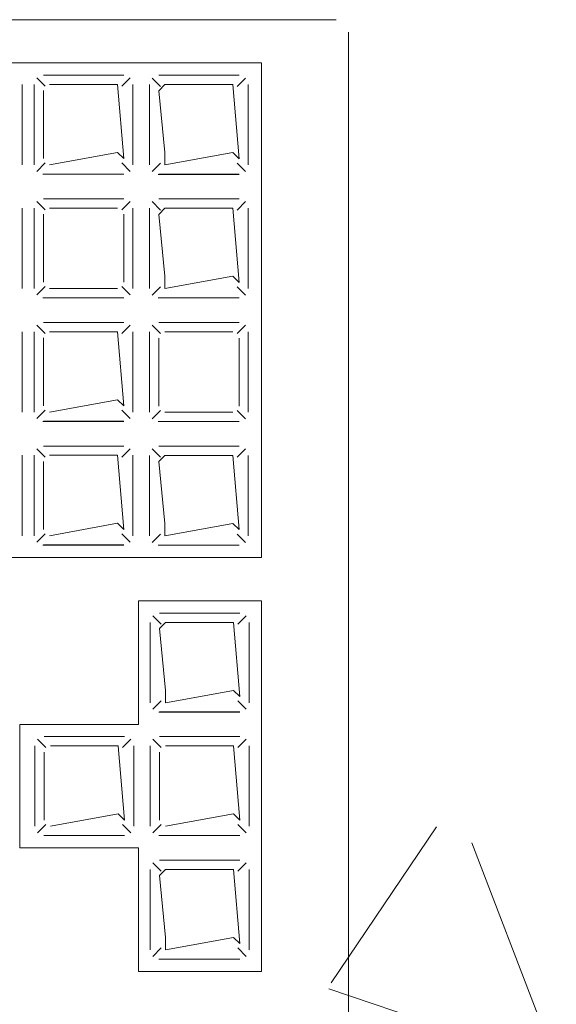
# Model space of a CAD drawing. Header units: feet. Extents: x 8 to 127, y 6 to 90.
# Tile 257 of 538: x 15.6938 to 15.7372, y 83.801 to 83.8806. Entities that reach past the tile are written whole.
import ezdxf

# ---------------------------------------------------------------- set-up
doc = ezdxf.new("R2010")
doc.units = ezdxf.units.FT
doc.header["$MEASUREMENT"] = 0
doc.layers.add('MOBILARIO', color=8, linetype='Continuous')
doc.layers.add('NO ESPESSURA', color=250, linetype='Continuous')

msp = doc.modelspace()

# ---------------------------------------------------------------- linework, layer by layer
at = {"layer": 'MOBILARIO', "lineweight": 5}
for p, q in [((15.719408, 83.880635), (15.641408, 83.880635)), ((15.719408, 83.880635), (15.641408, 83.880635)), ((15.720408, 83.651635), (15.720408, 83.879635)), ((15.720408, 83.651635), (15.720408, 83.879635)), ((15.666408, 83.877135), (15.713364, 83.877135)), ((15.666408, 83.877135), (15.713364, 83.877135)), ((15.713364, 83.877135), (15.713364, 83.837135)), ((15.713364, 83.877135), (15.713364, 83.837135)), ((15.702205, 83.876147), (15.695705, 83.876147)), ((15.702205, 83.876147), (15.695705, 83.876147)), ((15.711539, 83.876135), (15.705039, 83.876135)), ((15.711539, 83.876135), (15.705039, 83.876135)), ((15.693979, 83.868897), (15.693979, 83.875397)), ((15.693979, 83.868897), (15.693979, 83.875397)), ((15.694955, 83.875397), (15.694955, 83.868897)), ((15.694955, 83.875397), (15.694955, 83.868897)), ((15.695852, 83.875251), (15.695175, 83.875928)), ((15.695852, 83.875251), (15.695175, 83.875928)), ((15.701705, 83.875397), (15.696205, 83.875397)), ((15.701705, 83.875397), (15.696205, 83.875397)), ((15.702205, 83.869397), (15.701705, 83.875397)), ((15.702205, 83.869397), (15.701705, 83.875397)), ((15.702059, 83.875251), (15.702736, 83.875928)), ((15.702059, 83.875251), (15.702736, 83.875928)), ((15.702955, 83.868897), (15.702955, 83.875397)), ((15.702955, 83.868897), (15.702955, 83.875397)), ((15.704289, 83.875385), (15.704289, 83.868885)), ((15.704289, 83.875385), (15.704289, 83.868885)), ((15.705186, 83.875239), (15.704509, 83.875916)), ((15.705186, 83.875239), (15.704509, 83.875916)), ((15.705539, 83.875385), (15.705039, 83.874885)), ((15.705539, 83.875385), (15.705039, 83.874885)), ((15.711039, 83.875385), (15.705539, 83.875385)), ((15.711039, 83.875385), (15.705539, 83.875385)), ((15.711539, 83.869385), (15.711039, 83.875385)), ((15.711539, 83.869385), (15.711039, 83.875385)), ((15.711393, 83.875239), (15.71207, 83.875916)), ((15.711393, 83.875239), (15.71207, 83.875916)), ((15.712289, 83.868885), (15.712289, 83.875385)), ((15.712289, 83.868885), (15.712289, 83.875385)), ((15.695705, 83.874897), (15.695705, 83.869397)), ((15.695705, 83.874897), (15.695705, 83.869397)), ((15.705039, 83.874885), (15.705539, 83.869885)), ((15.705039, 83.874885), (15.705539, 83.869885)), ((15.696205, 83.868897), (15.701705, 83.869897)), ((15.696205, 83.868897), (15.701705, 83.869897)), ((15.701705, 83.869897), (15.702205, 83.869397)), ((15.701705, 83.869897), (15.702205, 83.869397)), ((15.705539, 83.869885), (15.705539, 83.868885)), ((15.705539, 83.868885), (15.711039, 83.869885)), ((15.705539, 83.869885), (15.705539, 83.868885)), ((15.705539, 83.868885), (15.711039, 83.869885)), ((15.711039, 83.869885), (15.711539, 83.869385)), ((15.711039, 83.869885), (15.711539, 83.869385)), ((15.695852, 83.869044), (15.695175, 83.868367)), ((15.695852, 83.869044), (15.695175, 83.868367)), ((15.702059, 83.869044), (15.702736, 83.868367)), ((15.702059, 83.869044), (15.702736, 83.868367)), ((15.705186, 83.869032), (15.704509, 83.868355)), ((15.705186, 83.869032), (15.704509, 83.868355)), ((15.711393, 83.869032), (15.71207, 83.868355)), ((15.711393, 83.869032), (15.71207, 83.868355)), ((15.695669, 83.868135), (15.702214, 83.868135)), ((15.695669, 83.868135), (15.702214, 83.868135)), ((15.695705, 83.868147), (15.702205, 83.868147)), ((15.695705, 83.868147), (15.702205, 83.868147)), ((15.705003, 83.868123), (15.711548, 83.868123)), ((15.705003, 83.868123), (15.711548, 83.868123)), ((15.705039, 83.868135), (15.711539, 83.868135)), ((15.705039, 83.868135), (15.711539, 83.868135)), ((15.695852, 83.865251), (15.695175, 83.865928)), ((15.695852, 83.865251), (15.695175, 83.865928)), ((15.702205, 83.866147), (15.695705, 83.866147)), ((15.702205, 83.866147), (15.695705, 83.866147)), ((15.702059, 83.865251), (15.702736, 83.865928)), ((15.702059, 83.865251), (15.702736, 83.865928)), ((15.705186, 83.865239), (15.704509, 83.865916)), ((15.705186, 83.865239), (15.704509, 83.865916)), ((15.711539, 83.866135), (15.705039, 83.866135)), ((15.711539, 83.866135), (15.705039, 83.866135)), ((15.711393, 83.865239), (15.71207, 83.865916)), ((15.711393, 83.865239), (15.71207, 83.865916)), ((15.693979, 83.858897), (15.693979, 83.865397)), ((15.693979, 83.858897), (15.693979, 83.865397)), ((15.694955, 83.865397), (15.694955, 83.858897)), ((15.694955, 83.865397), (15.694955, 83.858897)), ((15.695705, 83.864897), (15.695705, 83.859397)), ((15.695705, 83.864897), (15.695705, 83.859397)), ((15.701705, 83.865397), (15.696205, 83.865397)), ((15.701705, 83.865397), (15.696205, 83.865397)), ((15.702205, 83.859397), (15.702205, 83.864897)), ((15.702205, 83.859397), (15.702205, 83.864897)), ((15.702955, 83.858897), (15.702955, 83.865397)), ((15.702955, 83.858897), (15.702955, 83.865397)), ((15.704289, 83.865385), (15.704289, 83.858885)), ((15.704289, 83.865385), (15.704289, 83.858885)), ((15.705539, 83.865385), (15.705039, 83.864885)), ((15.705539, 83.865385), (15.705039, 83.864885)), ((15.711039, 83.865385), (15.705539, 83.865385)), ((15.711039, 83.865385), (15.705539, 83.865385)), ((15.711539, 83.859385), (15.711039, 83.865385)), ((15.711539, 83.859385), (15.711039, 83.865385)), ((15.712289, 83.858885), (15.712289, 83.865385)), ((15.712289, 83.858885), (15.712289, 83.865385)), ((15.705039, 83.864885), (15.705539, 83.859885)), ((15.705039, 83.864885), (15.705539, 83.859885)), ((15.705539, 83.859885), (15.705539, 83.858885)), ((15.705539, 83.858885), (15.711039, 83.859885)), ((15.705539, 83.859885), (15.705539, 83.858885)), ((15.705539, 83.858885), (15.711039, 83.859885)), ((15.711039, 83.859885), (15.711539, 83.859385)), ((15.711039, 83.859885), (15.711539, 83.859385)), ((15.695852, 83.859044), (15.695175, 83.858367)), ((15.695852, 83.859044), (15.695175, 83.858367)), ((15.696205, 83.858897), (15.701705, 83.858897)), ((15.696205, 83.858897), (15.701705, 83.858897)), ((15.702059, 83.859044), (15.702736, 83.858367)), ((15.702059, 83.859044), (15.702736, 83.858367)), ((15.705186, 83.859032), (15.704509, 83.858355)), ((15.705186, 83.859032), (15.704509, 83.858355)), ((15.711393, 83.859032), (15.71207, 83.858355)), ((15.711393, 83.859032), (15.71207, 83.858355)), ((15.695669, 83.858135), (15.702214, 83.858135)), ((15.695669, 83.858135), (15.702214, 83.858135)), ((15.695705, 83.858147), (15.702205, 83.858147)), ((15.695705, 83.858147), (15.702205, 83.858147)), ((15.705003, 83.858123), (15.711548, 83.858123)), ((15.705003, 83.858123), (15.711548, 83.858123)), ((15.705039, 83.858135), (15.711539, 83.858135)), ((15.705039, 83.858135), (15.711539, 83.858135)), ((15.702205, 83.856147), (15.695705, 83.856147)), ((15.702205, 83.856147), (15.695705, 83.856147)), ((15.693979, 83.848897), (15.693979, 83.855397)), ((15.693979, 83.848897), (15.693979, 83.855397)), ((15.694955, 83.855397), (15.694955, 83.848897)), ((15.694955, 83.855397), (15.694955, 83.848897)), ((15.695852, 83.855251), (15.695175, 83.855928)), ((15.695852, 83.855251), (15.695175, 83.855928)), ((15.701705, 83.855397), (15.696205, 83.855397)), ((15.701705, 83.855397), (15.696205, 83.855397)), ((15.702205, 83.849397), (15.701705, 83.855397)), ((15.702205, 83.849397), (15.701705, 83.855397)), ((15.702059, 83.855251), (15.702736, 83.855928)), ((15.702059, 83.855251), (15.702736, 83.855928)), ((15.702955, 83.848897), (15.702955, 83.855397)), ((15.702955, 83.848897), (15.702955, 83.855397)), ((15.704289, 83.855385), (15.704289, 83.848885)), ((15.704289, 83.855385), (15.704289, 83.848885)), ((15.705186, 83.855239), (15.704509, 83.855916)), ((15.705186, 83.855239), (15.704509, 83.855916)), ((15.711539, 83.856135), (15.705039, 83.856135)), ((15.711539, 83.856135), (15.705039, 83.856135)), ((15.711039, 83.855385), (15.705539, 83.855385)), ((15.711039, 83.855385), (15.705539, 83.855385)), ((15.711393, 83.855239), (15.71207, 83.855916)), ((15.711393, 83.855239), (15.71207, 83.855916)), ((15.712289, 83.848885), (15.712289, 83.855385)), ((15.712289, 83.848885), (15.712289, 83.855385)), ((15.695705, 83.854897), (15.695705, 83.849397)), ((15.695705, 83.854897), (15.695705, 83.849397)), ((15.705039, 83.854885), (15.705039, 83.849385)), ((15.705039, 83.854885), (15.705039, 83.849385)), ((15.711539, 83.849385), (15.711539, 83.854885)), ((15.711539, 83.849385), (15.711539, 83.854885)), ((15.696205, 83.848897), (15.701705, 83.849897)), ((15.696205, 83.848897), (15.701705, 83.849897)), ((15.701705, 83.849897), (15.702205, 83.849397)), ((15.701705, 83.849897), (15.702205, 83.849397)), ((15.695852, 83.849044), (15.695175, 83.848367)), ((15.695852, 83.849044), (15.695175, 83.848367)), ((15.702059, 83.849044), (15.702736, 83.848367)), ((15.702059, 83.849044), (15.702736, 83.848367)), ((15.705186, 83.849032), (15.704509, 83.848355)), ((15.705186, 83.849032), (15.704509, 83.848355)), ((15.711393, 83.849032), (15.71207, 83.848355)), ((15.711393, 83.849032), (15.71207, 83.848355)), ((15.705539, 83.848885), (15.711039, 83.848885)), ((15.705539, 83.848885), (15.711039, 83.848885)), ((15.695669, 83.848135), (15.702214, 83.848135)), ((15.695669, 83.848135), (15.702214, 83.848135)), ((15.695705, 83.848147), (15.702205, 83.848147)), ((15.695705, 83.848147), (15.702205, 83.848147)), ((15.705003, 83.848123), (15.711548, 83.848123)), ((15.705003, 83.848123), (15.711548, 83.848123)), ((15.705039, 83.848135), (15.711539, 83.848135)), ((15.705039, 83.848135), (15.711539, 83.848135)), ((15.695852, 83.845251), (15.695175, 83.845928)), ((15.695852, 83.845251), (15.695175, 83.845928)), ((15.702205, 83.846147), (15.695705, 83.846147)), ((15.702205, 83.846147), (15.695705, 83.846147)), ((15.702059, 83.845251), (15.702736, 83.845928)), ((15.702059, 83.845251), (15.702736, 83.845928)), ((15.705186, 83.845239), (15.704509, 83.845916)), ((15.705186, 83.845239), (15.704509, 83.845916)), ((15.711539, 83.846135), (15.705039, 83.846135)), ((15.711539, 83.846135), (15.705039, 83.846135)), ((15.711393, 83.845239), (15.71207, 83.845916)), ((15.711393, 83.845239), (15.71207, 83.845916)), ((15.693979, 83.838897), (15.693979, 83.845397)), ((15.693979, 83.838897), (15.693979, 83.845397)), ((15.694955, 83.845397), (15.694955, 83.838897)), ((15.694955, 83.845397), (15.694955, 83.838897)), ((15.701705, 83.845397), (15.696205, 83.845397)), ((15.701705, 83.845397), (15.696205, 83.845397)), ((15.702205, 83.839397), (15.701705, 83.845397)), ((15.702205, 83.839397), (15.701705, 83.845397)), ((15.702955, 83.838897), (15.702955, 83.845397)), ((15.702955, 83.838897), (15.702955, 83.845397)), ((15.704289, 83.845385), (15.704289, 83.838885)), ((15.704289, 83.845385), (15.704289, 83.838885)), ((15.705539, 83.845385), (15.705039, 83.844885)), ((15.705539, 83.845385), (15.705039, 83.844885)), ((15.711039, 83.845385), (15.705539, 83.845385)), ((15.711039, 83.845385), (15.705539, 83.845385)), ((15.711539, 83.839385), (15.711039, 83.845385)), ((15.711539, 83.839385), (15.711039, 83.845385)), ((15.712289, 83.838885), (15.712289, 83.845385)), ((15.712289, 83.838885), (15.712289, 83.845385)), ((15.695705, 83.844897), (15.695705, 83.839397)), ((15.695705, 83.844897), (15.695705, 83.839397)), ((15.705039, 83.844885), (15.705539, 83.839885)), ((15.705039, 83.844885), (15.705539, 83.839885)), ((15.696205, 83.838897), (15.701705, 83.839897)), ((15.696205, 83.838897), (15.701705, 83.839897)), ((15.701705, 83.839897), (15.702205, 83.839397)), ((15.701705, 83.839897), (15.702205, 83.839397)), ((15.705539, 83.839885), (15.705539, 83.838885)), ((15.705539, 83.838885), (15.711039, 83.839885)), ((15.705539, 83.839885), (15.705539, 83.838885)), ((15.705539, 83.838885), (15.711039, 83.839885)), ((15.711039, 83.839885), (15.711539, 83.839385)), ((15.711039, 83.839885), (15.711539, 83.839385)), ((15.695852, 83.839044), (15.695175, 83.838367)), ((15.695852, 83.839044), (15.695175, 83.838367)), ((15.702059, 83.839044), (15.702736, 83.838367)), ((15.702059, 83.839044), (15.702736, 83.838367)), ((15.705186, 83.839032), (15.704509, 83.838355)), ((15.705186, 83.839032), (15.704509, 83.838355)), ((15.711393, 83.839032), (15.71207, 83.838355)), ((15.711393, 83.839032), (15.71207, 83.838355)), ((15.695669, 83.838135), (15.702214, 83.838135)), ((15.695669, 83.838135), (15.702214, 83.838135)), ((15.695705, 83.838147), (15.702205, 83.838147)), ((15.695705, 83.838147), (15.702205, 83.838147)), ((15.705003, 83.838123), (15.711548, 83.838123)), ((15.705003, 83.838123), (15.711548, 83.838123)), ((15.705039, 83.838135), (15.711539, 83.838135)), ((15.705039, 83.838135), (15.711539, 83.838135)), ((15.713364, 83.837135), (15.666408, 83.837135)), ((15.713364, 83.837135), (15.666408, 83.837135)), ((15.703408, 83.823635), (15.703408, 83.833635)), ((15.703408, 83.833635), (15.713348, 83.833635)), ((15.703408, 83.823635), (15.703408, 83.833635)), ((15.703408, 83.833635), (15.713348, 83.833635)), ((15.713348, 83.833635), (15.713348, 83.803635)), ((15.713348, 83.833635), (15.713348, 83.803635)), ((15.705244, 83.831739), (15.704567, 83.832416)), ((15.705244, 83.831739), (15.704567, 83.832416)), ((15.711598, 83.832635), (15.705098, 83.832635)), ((15.711598, 83.832635), (15.705098, 83.832635)), ((15.711451, 83.831739), (15.712128, 83.832416)), ((15.711451, 83.831739), (15.712128, 83.832416)), ((15.704348, 83.831885), (15.704348, 83.825385)), ((15.704348, 83.831885), (15.704348, 83.825385)), ((15.705598, 83.831885), (15.705098, 83.831385)), ((15.705598, 83.831885), (15.705098, 83.831385)), ((15.711098, 83.831885), (15.705598, 83.831885)), ((15.711098, 83.831885), (15.705598, 83.831885)), ((15.711598, 83.825885), (15.711098, 83.831885)), ((15.711598, 83.825885), (15.711098, 83.831885)), ((15.712348, 83.825385), (15.712348, 83.831885)), ((15.712348, 83.825385), (15.712348, 83.831885)), ((15.705098, 83.831385), (15.705598, 83.826385)), ((15.705098, 83.831385), (15.705598, 83.826385)), ((15.705598, 83.826385), (15.705598, 83.825385)), ((15.705598, 83.825385), (15.711098, 83.826385)), ((15.705598, 83.826385), (15.705598, 83.825385)), ((15.705598, 83.825385), (15.711098, 83.826385)), ((15.711098, 83.826385), (15.711598, 83.825885)), ((15.711098, 83.826385), (15.711598, 83.825885)), ((15.705244, 83.825532), (15.704567, 83.824855)), ((15.705244, 83.825532), (15.704567, 83.824855)), ((15.711451, 83.825532), (15.712128, 83.824855)), ((15.711451, 83.825532), (15.712128, 83.824855)), ((15.705061, 83.824623), (15.711606, 83.824623)), ((15.705061, 83.824623), (15.711606, 83.824623)), ((15.705098, 83.824635), (15.711598, 83.824635)), ((15.705098, 83.824635), (15.711598, 83.824635)), ((15.693803, 83.813635), (15.693803, 83.823635)), ((15.693803, 83.823635), (15.703408, 83.823635)), ((15.693803, 83.813635), (15.693803, 83.823635)), ((15.693803, 83.823635), (15.703408, 83.823635)), ((15.695014, 83.821897), (15.695014, 83.815397)), ((15.695014, 83.821897), (15.695014, 83.815397)), ((15.69591, 83.821751), (15.695233, 83.822428)), ((15.69591, 83.821751), (15.695233, 83.822428)), ((15.702264, 83.822647), (15.695764, 83.822647)), ((15.702264, 83.822647), (15.695764, 83.822647)), ((15.701764, 83.821897), (15.696264, 83.821897)), ((15.701764, 83.821897), (15.696264, 83.821897)), ((15.702264, 83.815897), (15.701764, 83.821897)), ((15.702264, 83.815897), (15.701764, 83.821897)), ((15.702117, 83.821751), (15.702794, 83.822428)), ((15.702117, 83.821751), (15.702794, 83.822428)), ((15.703014, 83.815397), (15.703014, 83.821897)), ((15.703014, 83.815397), (15.703014, 83.821897)), ((15.704348, 83.821897), (15.704348, 83.815397)), ((15.704348, 83.821897), (15.704348, 83.815397)), ((15.705244, 83.821751), (15.704567, 83.822428)), ((15.705244, 83.821751), (15.704567, 83.822428)), ((15.711598, 83.822647), (15.705098, 83.822647)), ((15.711598, 83.822647), (15.705098, 83.822647)), ((15.711098, 83.821897), (15.705598, 83.821897)), ((15.711098, 83.821897), (15.705598, 83.821897)), ((15.711598, 83.815897), (15.711098, 83.821897)), ((15.711598, 83.815897), (15.711098, 83.821897)), ((15.711451, 83.821751), (15.712128, 83.822428)), ((15.711451, 83.821751), (15.712128, 83.822428)), ((15.712348, 83.815397), (15.712348, 83.821897)), ((15.712348, 83.815397), (15.712348, 83.821897)), ((15.695764, 83.821397), (15.695764, 83.815897)), ((15.695764, 83.821397), (15.695764, 83.815897)), ((15.705098, 83.821397), (15.705098, 83.815897)), ((15.705098, 83.821397), (15.705098, 83.815897)), ((15.696264, 83.815397), (15.701764, 83.816397)), ((15.696264, 83.815397), (15.701764, 83.816397)), ((15.701764, 83.816397), (15.702264, 83.815897)), ((15.701764, 83.816397), (15.702264, 83.815897)), ((15.705598, 83.815397), (15.711098, 83.816397)), ((15.705598, 83.815397), (15.711098, 83.816397)), ((15.711098, 83.816397), (15.711598, 83.815897)), ((15.711098, 83.816397), (15.711598, 83.815897)), ((15.69591, 83.815544), (15.695233, 83.814867)), ((15.69591, 83.815544), (15.695233, 83.814867)), ((15.702117, 83.815544), (15.702794, 83.814867)), ((15.702117, 83.815544), (15.702794, 83.814867)), ((15.705244, 83.815544), (15.704567, 83.814867)), ((15.705244, 83.815544), (15.704567, 83.814867)), ((15.711451, 83.815544), (15.712128, 83.814867)), ((15.711451, 83.815544), (15.712128, 83.814867)), ((15.695727, 83.814635), (15.702272, 83.814635)), ((15.695727, 83.814635), (15.702272, 83.814635)), ((15.695764, 83.814647), (15.702264, 83.814647)), ((15.695764, 83.814647), (15.702264, 83.814647)), ((15.705061, 83.814635), (15.711606, 83.814635)), ((15.705061, 83.814635), (15.711606, 83.814635)), ((15.705098, 83.814647), (15.711598, 83.814647)), ((15.705098, 83.814647), (15.711598, 83.814647)), ((15.703408, 83.813635), (15.693803, 83.813635)), ((15.703408, 83.813635), (15.693803, 83.813635)), ((15.703408, 83.803635), (15.703408, 83.813635)), ((15.703408, 83.803635), (15.703408, 83.813635)), ((15.705244, 83.811751), (15.704567, 83.812428)), ((15.705244, 83.811751), (15.704567, 83.812428)), ((15.711598, 83.812647), (15.705098, 83.812647)), ((15.711598, 83.812647), (15.705098, 83.812647)), ((15.711451, 83.811751), (15.712128, 83.812428)), ((15.711451, 83.811751), (15.712128, 83.812428)), ((15.704348, 83.811897), (15.704348, 83.805397)), ((15.704348, 83.811897), (15.704348, 83.805397)), ((15.705598, 83.811897), (15.705098, 83.811397)), ((15.705598, 83.811897), (15.705098, 83.811397)), ((15.711098, 83.811897), (15.705598, 83.811897)), ((15.711098, 83.811897), (15.705598, 83.811897)), ((15.711598, 83.805897), (15.711098, 83.811897)), ((15.711598, 83.805897), (15.711098, 83.811897)), ((15.712348, 83.805397), (15.712348, 83.811897)), ((15.712348, 83.805397), (15.712348, 83.811897)), ((15.705098, 83.811397), (15.705598, 83.806397)), ((15.705098, 83.811397), (15.705598, 83.806397)), ((15.705598, 83.806397), (15.705598, 83.805397)), ((15.705598, 83.805397), (15.711098, 83.806397)), ((15.705598, 83.806397), (15.705598, 83.805397)), ((15.705598, 83.805397), (15.711098, 83.806397)), ((15.711098, 83.806397), (15.711598, 83.805897)), ((15.711098, 83.806397), (15.711598, 83.805897)), ((15.705244, 83.805544), (15.704567, 83.804867)), ((15.705244, 83.805544), (15.704567, 83.804867)), ((15.711451, 83.805544), (15.712128, 83.804867)), ((15.711451, 83.805544), (15.712128, 83.804867)), ((15.705061, 83.804635), (15.711606, 83.804635)), ((15.705061, 83.804635), (15.711606, 83.804635)), ((15.705098, 83.804647), (15.711598, 83.804647)), ((15.705098, 83.804647), (15.711598, 83.804647)), ((15.713348, 83.803635), (15.703408, 83.803635)), ((15.713348, 83.803635), (15.703408, 83.803635))]:
    msp.add_line(p, q, dxfattribs=at)
at = {"layer": 'MOBILARIO'}
for centre in [(15.701705, 83.874897), (15.701705, 83.874897), (15.705539, 83.874885), (15.705539, 83.874885), (15.711039, 83.874885), (15.711039, 83.874885), (15.701705, 83.869397), (15.701705, 83.869397), (15.705539, 83.869385), (15.705539, 83.869385), (15.711039, 83.869385), (15.711039, 83.869385), (15.705539, 83.864885), (15.705539, 83.864885), (15.711039, 83.864885), (15.711039, 83.864885), (15.705539, 83.859385), (15.705539, 83.859385), (15.711039, 83.859385), (15.711039, 83.859385), (15.701705, 83.854897), (15.701705, 83.854897), (15.701705, 83.849397), (15.701705, 83.849397), (15.701705, 83.844897), (15.701705, 83.844897), (15.705539, 83.844885), (15.705539, 83.844885), (15.711039, 83.844885), (15.711039, 83.844885), (15.701705, 83.839397), (15.701705, 83.839397), (15.705539, 83.839385), (15.705539, 83.839385), (15.711039, 83.839385), (15.711039, 83.839385), (15.705598, 83.831385), (15.705598, 83.831385), (15.711098, 83.831385), (15.711098, 83.831385), (15.705598, 83.825885), (15.705598, 83.825885), (15.711098, 83.825885), (15.711098, 83.825885), (15.701764, 83.821397), (15.701764, 83.821397), (15.711098, 83.821397), (15.711098, 83.821397), (15.701764, 83.815897), (15.701764, 83.815897), (15.711098, 83.815897), (15.711098, 83.815897), (15.705598, 83.811397), (15.705598, 83.811397), (15.711098, 83.811397), (15.711098, 83.811397), (15.705598, 83.805897), (15.705598, 83.805897), (15.711098, 83.805897), (15.711098, 83.805897)]:
    msp.add_arc(centre, 0.0005, 0, 0, dxfattribs=at)
at = {"layer": 'NO ESPESSURA', "linetype": 'Continuous', "lineweight": 5}
for p, q in [((15.727519, 83.815347), (15.718997, 83.802713)), ((15.730402, 83.81404), (15.737229, 83.796256)), ((15.718824, 83.802228), (15.734173, 83.797078))]:
    msp.add_line(p, q, dxfattribs=at)

doc.saveas('drawing.dxf')
